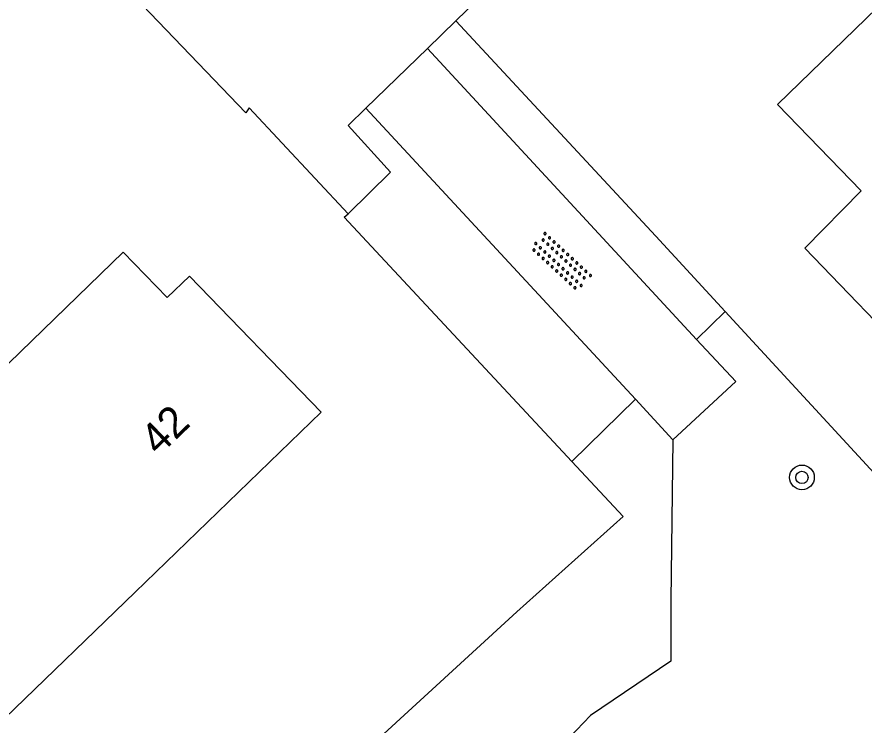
# Model space of a CAD drawing. Extents: x 137999 to 141000, y 397500 to 400501.
# Drawn here: x 138535.37 to 138562.77, y 399190.37 to 399213.28 of the extents above; entities that cross this region are included whole.
import ezdxf

# ---------------------------------------------------------------- set-up
doc = ezdxf.new("R2010")
doc.units = 0
for name, color, linetype in [('gg-afsc-erfafscheiding', 7, 'Continuous'), ('gg-anno-huisnummerreeks BGT', 7, 'Continuous'), ('gg-bbg-gedigitaliseerde bebouwing', 7, 'Continuous'), ('gg-bbg-hoofdgebouw', 7, 'Continuous'), ('gg-knt-onverhard', 7, 'Continuous'), ('gg-knt-verharding', 7, 'Continuous'), ('gt-grn-groengrens', 7, 'Continuous'), ('gt-grn-weggrens', 7, 'Continuous'), ('gt-symb-boom', 7, 'Continuous'), ('gt-symb-overige verharding', 7, 'Continuous')]:
    doc.layers.add(name, color=color, linetype=linetype)

# ---------------------------------------------------------------- blocks, each defined once
blk = doc.blocks.new('gt0-OVH')
at = {"layer": 'gt-symb-overige verharding'}
for points in [[(-0.972, 0.298), (-0.967, 0.308), (-0.965, 0.319), (-0.966, 0.33), (-0.971, 0.34), (-0.978, 0.348), (-0.988, 0.353), (-0.999, 0.355), (-1.01, 0.354), (-1.02, 0.349), (-1.028, 0.342), (-1.033, 0.332), (-1.035, 0.321), (-1.034, 0.31), (-1.029, 0.3), (-1.022, 0.292), (-1.012, 0.287), (-1.001, 0.285), (-0.99, 0.286), (-0.98, 0.291)], [(-0.772, 0.298), (-0.767, 0.308), (-0.765, 0.319), (-0.766, 0.33), (-0.771, 0.34), (-0.778, 0.348), (-0.788, 0.353), (-0.799, 0.355), (-0.81, 0.354), (-0.82, 0.349), (-0.828, 0.342), (-0.833, 0.332), (-0.835, 0.321), (-0.834, 0.31), (-0.829, 0.3), (-0.822, 0.292), (-0.812, 0.287), (-0.801, 0.285), (-0.79, 0.286), (-0.78, 0.291)], [(-0.572, 0.298), (-0.567, 0.308), (-0.565, 0.319), (-0.566, 0.33), (-0.571, 0.34), (-0.578, 0.348), (-0.588, 0.353), (-0.599, 0.355), (-0.61, 0.354), (-0.62, 0.349), (-0.628, 0.342), (-0.633, 0.332), (-0.635, 0.321), (-0.634, 0.31), (-0.629, 0.3), (-0.622, 0.292), (-0.612, 0.287), (-0.601, 0.285), (-0.59, 0.286), (-0.58, 0.291)], [(-0.372, 0.298), (-0.367, 0.308), (-0.365, 0.319), (-0.366, 0.33), (-0.371, 0.34), (-0.378, 0.348), (-0.388, 0.353), (-0.399, 0.355), (-0.41, 0.354), (-0.42, 0.349), (-0.428, 0.342), (-0.433, 0.332), (-0.435, 0.321), (-0.434, 0.31), (-0.429, 0.3), (-0.422, 0.292), (-0.412, 0.287), (-0.401, 0.285), (-0.39, 0.286), (-0.38, 0.291)], [(-0.172, 0.298), (-0.167, 0.308), (-0.165, 0.319), (-0.166, 0.33), (-0.171, 0.34), (-0.178, 0.348), (-0.188, 0.353), (-0.199, 0.355), (-0.21, 0.354), (-0.22, 0.349), (-0.228, 0.342), (-0.233, 0.332), (-0.235, 0.321), (-0.234, 0.31), (-0.229, 0.3), (-0.222, 0.292), (-0.212, 0.287), (-0.201, 0.285), (-0.19, 0.286), (-0.18, 0.291)], [(0.028, 0.298), (0.033, 0.308), (0.035, 0.319), (0.034, 0.33), (0.029, 0.34), (0.022, 0.348), (0.012, 0.353), (0.001, 0.355), (-0.01, 0.354), (-0.02, 0.349), (-0.028, 0.342), (-0.033, 0.332), (-0.035, 0.321), (-0.034, 0.31), (-0.029, 0.3), (-0.022, 0.292), (-0.012, 0.287), (-0.001, 0.285), (0.01, 0.286), (0.02, 0.291)], [(0.228, 0.298), (0.233, 0.308), (0.235, 0.319), (0.234, 0.33), (0.229, 0.34), (0.222, 0.348), (0.212, 0.353), (0.201, 0.355), (0.19, 0.354), (0.18, 0.349), (0.172, 0.342), (0.167, 0.332), (0.165, 0.321), (0.166, 0.31), (0.171, 0.3), (0.178, 0.292), (0.188, 0.287), (0.199, 0.285), (0.21, 0.286), (0.22, 0.291)], [(0.428, 0.298), (0.433, 0.308), (0.435, 0.319), (0.434, 0.33), (0.429, 0.34), (0.422, 0.348), (0.412, 0.353), (0.401, 0.355), (0.39, 0.354), (0.38, 0.349), (0.372, 0.342), (0.367, 0.332), (0.365, 0.321), (0.366, 0.31), (0.371, 0.3), (0.378, 0.292), (0.388, 0.287), (0.399, 0.285), (0.41, 0.286), (0.42, 0.291)], [(0.628, 0.298), (0.633, 0.308), (0.635, 0.319), (0.634, 0.33), (0.629, 0.34), (0.622, 0.348), (0.612, 0.353), (0.601, 0.355), (0.59, 0.354), (0.58, 0.349), (0.572, 0.342), (0.567, 0.332), (0.565, 0.321), (0.566, 0.31), (0.571, 0.3), (0.578, 0.292), (0.588, 0.287), (0.599, 0.285), (0.61, 0.286), (0.62, 0.291)], [(0.828, 0.298), (0.833, 0.308), (0.835, 0.319), (0.834, 0.33), (0.829, 0.34), (0.822, 0.348), (0.812, 0.353), (0.801, 0.355), (0.79, 0.354), (0.78, 0.349), (0.772, 0.342), (0.767, 0.332), (0.765, 0.321), (0.766, 0.31), (0.771, 0.3), (0.778, 0.292), (0.788, 0.287), (0.799, 0.285), (0.81, 0.286), (0.82, 0.291)], [(1.028, 0.298), (1.033, 0.308), (1.035, 0.319), (1.034, 0.33), (1.029, 0.34), (1.022, 0.348), (1.012, 0.353), (1.001, 0.355), (0.99, 0.354), (0.98, 0.349), (0.972, 0.342), (0.967, 0.332), (0.965, 0.321), (0.966, 0.31), (0.971, 0.3), (0.978, 0.292), (0.988, 0.287), (0.999, 0.285), (1.01, 0.286), (1.02, 0.291)], [(-0.872, 0.106), (-0.867, 0.116), (-0.865, 0.126), (-0.866, 0.137), (-0.871, 0.147), (-0.878, 0.156), (-0.888, 0.161), (-0.899, 0.163), (-0.91, 0.162), (-0.92, 0.157), (-0.928, 0.15), (-0.933, 0.14), (-0.935, 0.129), (-0.934, 0.118), (-0.929, 0.108), (-0.922, 0.1), (-0.912, 0.095), (-0.901, 0.092), (-0.89, 0.094), (-0.88, 0.098)], [(-0.672, 0.106), (-0.667, 0.116), (-0.665, 0.126), (-0.666, 0.137), (-0.671, 0.147), (-0.678, 0.156), (-0.688, 0.161), (-0.699, 0.163), (-0.71, 0.162), (-0.72, 0.157), (-0.728, 0.15), (-0.733, 0.14), (-0.735, 0.129), (-0.734, 0.118), (-0.729, 0.108), (-0.722, 0.1), (-0.712, 0.095), (-0.701, 0.092), (-0.69, 0.094), (-0.68, 0.098)], [(-0.472, 0.106), (-0.467, 0.116), (-0.465, 0.126), (-0.466, 0.137), (-0.471, 0.147), (-0.478, 0.156), (-0.488, 0.161), (-0.499, 0.163), (-0.51, 0.162), (-0.52, 0.157), (-0.528, 0.15), (-0.533, 0.14), (-0.535, 0.129), (-0.534, 0.118), (-0.529, 0.108), (-0.522, 0.1), (-0.512, 0.095), (-0.501, 0.092), (-0.49, 0.094), (-0.48, 0.098)], [(-0.272, 0.106), (-0.267, 0.116), (-0.265, 0.126), (-0.266, 0.137), (-0.271, 0.147), (-0.278, 0.156), (-0.288, 0.161), (-0.299, 0.163), (-0.31, 0.162), (-0.32, 0.157), (-0.328, 0.15), (-0.333, 0.14), (-0.335, 0.129), (-0.334, 0.118), (-0.329, 0.108), (-0.322, 0.1), (-0.312, 0.095), (-0.301, 0.092), (-0.29, 0.094), (-0.28, 0.098)], [(-0.072, 0.106), (-0.067, 0.116), (-0.065, 0.126), (-0.066, 0.137), (-0.071, 0.147), (-0.078, 0.156), (-0.088, 0.161), (-0.099, 0.163), (-0.11, 0.162), (-0.12, 0.157), (-0.128, 0.15), (-0.133, 0.14), (-0.135, 0.129), (-0.134, 0.118), (-0.129, 0.108), (-0.122, 0.1), (-0.112, 0.095), (-0.101, 0.092), (-0.09, 0.094), (-0.08, 0.098)], [(0.128, 0.106), (0.133, 0.116), (0.135, 0.126), (0.134, 0.137), (0.129, 0.147), (0.122, 0.156), (0.112, 0.161), (0.101, 0.163), (0.09, 0.162), (0.08, 0.157), (0.072, 0.15), (0.067, 0.14), (0.065, 0.129), (0.066, 0.118), (0.071, 0.108), (0.078, 0.1), (0.088, 0.095), (0.099, 0.092), (0.11, 0.094), (0.12, 0.098)], [(0.328, 0.106), (0.333, 0.116), (0.335, 0.126), (0.334, 0.137), (0.329, 0.147), (0.322, 0.156), (0.312, 0.161), (0.301, 0.163), (0.29, 0.162), (0.28, 0.157), (0.272, 0.15), (0.267, 0.14), (0.265, 0.129), (0.266, 0.118), (0.271, 0.108), (0.278, 0.1), (0.288, 0.095), (0.299, 0.092), (0.31, 0.094), (0.32, 0.098)], [(0.528, 0.106), (0.533, 0.116), (0.535, 0.126), (0.534, 0.137), (0.529, 0.147), (0.522, 0.156), (0.512, 0.161), (0.501, 0.163), (0.49, 0.162), (0.48, 0.157), (0.472, 0.15), (0.467, 0.14), (0.465, 0.129), (0.466, 0.118), (0.471, 0.108), (0.478, 0.1), (0.488, 0.095), (0.499, 0.092), (0.51, 0.094), (0.52, 0.098)], [(0.728, 0.106), (0.733, 0.116), (0.735, 0.126), (0.734, 0.137), (0.729, 0.147), (0.722, 0.156), (0.712, 0.161), (0.701, 0.163), (0.69, 0.162), (0.68, 0.157), (0.672, 0.15), (0.667, 0.14), (0.665, 0.129), (0.666, 0.118), (0.671, 0.108), (0.678, 0.1), (0.688, 0.095), (0.699, 0.092), (0.71, 0.094), (0.72, 0.098)], [(0.928, 0.106), (0.933, 0.116), (0.935, 0.126), (0.934, 0.137), (0.929, 0.147), (0.922, 0.156), (0.912, 0.161), (0.901, 0.163), (0.89, 0.162), (0.88, 0.157), (0.872, 0.15), (0.867, 0.14), (0.865, 0.129), (0.866, 0.118), (0.871, 0.108), (0.878, 0.1), (0.888, 0.095), (0.899, 0.092), (0.91, 0.094), (0.92, 0.098)], [(-0.972, -0.142), (-0.967, -0.132), (-0.965, -0.121), (-0.966, -0.11), (-0.971, -0.1), (-0.978, -0.092), (-0.988, -0.087), (-0.999, -0.085), (-1.01, -0.086), (-1.02, -0.091), (-1.028, -0.098), (-1.033, -0.108), (-1.035, -0.119), (-1.034, -0.13), (-1.029, -0.14), (-1.022, -0.148), (-1.012, -0.153), (-1.001, -0.155), (-0.99, -0.154), (-0.98, -0.149)], [(-0.772, -0.142), (-0.767, -0.132), (-0.765, -0.121), (-0.766, -0.11), (-0.771, -0.1), (-0.778, -0.092), (-0.788, -0.087), (-0.799, -0.085), (-0.81, -0.086), (-0.82, -0.091), (-0.828, -0.098), (-0.833, -0.108), (-0.835, -0.119), (-0.834, -0.13), (-0.829, -0.14), (-0.822, -0.148), (-0.812, -0.153), (-0.801, -0.155), (-0.79, -0.154), (-0.78, -0.149)], [(-0.572, -0.142), (-0.567, -0.132), (-0.565, -0.121), (-0.566, -0.11), (-0.571, -0.1), (-0.578, -0.092), (-0.588, -0.087), (-0.599, -0.085), (-0.61, -0.086), (-0.62, -0.091), (-0.628, -0.098), (-0.633, -0.108), (-0.635, -0.119), (-0.634, -0.13), (-0.629, -0.14), (-0.622, -0.148), (-0.612, -0.153), (-0.601, -0.155), (-0.59, -0.154), (-0.58, -0.149)], [(-0.372, -0.142), (-0.367, -0.132), (-0.365, -0.121), (-0.366, -0.11), (-0.371, -0.1), (-0.378, -0.092), (-0.388, -0.087), (-0.399, -0.085), (-0.41, -0.086), (-0.42, -0.091), (-0.428, -0.098), (-0.433, -0.108), (-0.435, -0.119), (-0.434, -0.13), (-0.429, -0.14), (-0.422, -0.148), (-0.412, -0.153), (-0.401, -0.155), (-0.39, -0.154), (-0.38, -0.149)], [(-0.172, -0.142), (-0.167, -0.132), (-0.165, -0.121), (-0.166, -0.11), (-0.171, -0.1), (-0.178, -0.092), (-0.188, -0.087), (-0.199, -0.085), (-0.21, -0.086), (-0.22, -0.091), (-0.228, -0.098), (-0.233, -0.108), (-0.235, -0.119), (-0.234, -0.13), (-0.229, -0.14), (-0.222, -0.148), (-0.212, -0.153), (-0.201, -0.155), (-0.19, -0.154), (-0.18, -0.149)], [(0.028, -0.142), (0.033, -0.132), (0.035, -0.121), (0.034, -0.11), (0.029, -0.1), (0.022, -0.092), (0.012, -0.087), (0.001, -0.085), (-0.01, -0.086), (-0.02, -0.091), (-0.028, -0.098), (-0.033, -0.108), (-0.035, -0.119), (-0.034, -0.13), (-0.029, -0.14), (-0.022, -0.148), (-0.012, -0.153), (-0.001, -0.155), (0.01, -0.154), (0.02, -0.149)], [(0.228, -0.142), (0.233, -0.132), (0.235, -0.121), (0.234, -0.11), (0.229, -0.1), (0.222, -0.092), (0.212, -0.087), (0.201, -0.085), (0.19, -0.086), (0.18, -0.091), (0.172, -0.098), (0.167, -0.108), (0.165, -0.119), (0.166, -0.13), (0.171, -0.14), (0.178, -0.148), (0.188, -0.153), (0.199, -0.155), (0.21, -0.154), (0.22, -0.149)], [(0.428, -0.142), (0.433, -0.132), (0.435, -0.121), (0.434, -0.11), (0.429, -0.1), (0.422, -0.092), (0.412, -0.087), (0.401, -0.085), (0.39, -0.086), (0.38, -0.091), (0.372, -0.098), (0.367, -0.108), (0.365, -0.119), (0.366, -0.13), (0.371, -0.14), (0.378, -0.148), (0.388, -0.153), (0.399, -0.155), (0.41, -0.154), (0.42, -0.149)], [(0.628, -0.142), (0.633, -0.132), (0.635, -0.121), (0.634, -0.11), (0.629, -0.1), (0.622, -0.092), (0.612, -0.087), (0.601, -0.085), (0.59, -0.086), (0.58, -0.091), (0.572, -0.098), (0.567, -0.108), (0.565, -0.119), (0.566, -0.13), (0.571, -0.14), (0.578, -0.148), (0.588, -0.153), (0.599, -0.155), (0.61, -0.154), (0.62, -0.149)], [(0.828, -0.142), (0.833, -0.132), (0.835, -0.121), (0.834, -0.11), (0.829, -0.1), (0.822, -0.092), (0.812, -0.087), (0.801, -0.085), (0.79, -0.086), (0.78, -0.091), (0.772, -0.098), (0.767, -0.108), (0.765, -0.119), (0.766, -0.13), (0.771, -0.14), (0.778, -0.148), (0.788, -0.153), (0.799, -0.155), (0.81, -0.154), (0.82, -0.149)], [(1.028, -0.142), (1.033, -0.132), (1.035, -0.121), (1.034, -0.11), (1.029, -0.1), (1.022, -0.092), (1.012, -0.087), (1.001, -0.085), (0.99, -0.086), (0.98, -0.091), (0.972, -0.098), (0.967, -0.108), (0.965, -0.119), (0.966, -0.13), (0.971, -0.14), (0.978, -0.148), (0.988, -0.153), (0.999, -0.155), (1.01, -0.154), (1.02, -0.149)], [(-0.872, -0.334), (-0.867, -0.324), (-0.865, -0.314), (-0.866, -0.303), (-0.871, -0.293), (-0.878, -0.284), (-0.888, -0.279), (-0.899, -0.277), (-0.91, -0.278), (-0.92, -0.283), (-0.928, -0.29), (-0.933, -0.3), (-0.935, -0.311), (-0.934, -0.322), (-0.929, -0.332), (-0.922, -0.34), (-0.912, -0.345), (-0.901, -0.348), (-0.89, -0.346), (-0.88, -0.342)], [(-0.672, -0.334), (-0.667, -0.324), (-0.665, -0.314), (-0.666, -0.303), (-0.671, -0.293), (-0.678, -0.284), (-0.688, -0.279), (-0.699, -0.277), (-0.71, -0.278), (-0.72, -0.283), (-0.728, -0.29), (-0.733, -0.3), (-0.735, -0.311), (-0.734, -0.322), (-0.729, -0.332), (-0.722, -0.34), (-0.712, -0.345), (-0.701, -0.348), (-0.69, -0.346), (-0.68, -0.342)], [(-0.472, -0.334), (-0.467, -0.324), (-0.465, -0.314), (-0.466, -0.303), (-0.471, -0.293), (-0.478, -0.284), (-0.488, -0.279), (-0.499, -0.277), (-0.51, -0.278), (-0.52, -0.283), (-0.528, -0.29), (-0.533, -0.3), (-0.535, -0.311), (-0.534, -0.322), (-0.529, -0.332), (-0.522, -0.34), (-0.512, -0.345), (-0.501, -0.348), (-0.49, -0.346), (-0.48, -0.342)], [(-0.272, -0.334), (-0.267, -0.324), (-0.265, -0.314), (-0.266, -0.303), (-0.271, -0.293), (-0.278, -0.284), (-0.288, -0.279), (-0.299, -0.277), (-0.31, -0.278), (-0.32, -0.283), (-0.328, -0.29), (-0.333, -0.3), (-0.335, -0.311), (-0.334, -0.322), (-0.329, -0.332), (-0.322, -0.34), (-0.312, -0.345), (-0.301, -0.348), (-0.29, -0.346), (-0.28, -0.342)], [(-0.072, -0.334), (-0.067, -0.324), (-0.065, -0.314), (-0.066, -0.303), (-0.071, -0.293), (-0.078, -0.284), (-0.088, -0.279), (-0.099, -0.277), (-0.11, -0.278), (-0.12, -0.283), (-0.128, -0.29), (-0.133, -0.3), (-0.135, -0.311), (-0.134, -0.322), (-0.129, -0.332), (-0.122, -0.34), (-0.112, -0.345), (-0.101, -0.348), (-0.09, -0.346), (-0.08, -0.342)], [(0.128, -0.334), (0.133, -0.324), (0.135, -0.314), (0.134, -0.303), (0.129, -0.293), (0.122, -0.284), (0.112, -0.279), (0.101, -0.277), (0.09, -0.278), (0.08, -0.283), (0.072, -0.29), (0.067, -0.3), (0.065, -0.311), (0.066, -0.322), (0.071, -0.332), (0.078, -0.34), (0.088, -0.345), (0.099, -0.348), (0.11, -0.346), (0.12, -0.342)], [(0.328, -0.334), (0.333, -0.324), (0.335, -0.314), (0.334, -0.303), (0.329, -0.293), (0.322, -0.284), (0.312, -0.279), (0.301, -0.277), (0.29, -0.278), (0.28, -0.283), (0.272, -0.29), (0.267, -0.3), (0.265, -0.311), (0.266, -0.322), (0.271, -0.332), (0.278, -0.34), (0.288, -0.345), (0.299, -0.348), (0.31, -0.346), (0.32, -0.342)], [(0.528, -0.334), (0.533, -0.324), (0.535, -0.314), (0.534, -0.303), (0.529, -0.293), (0.522, -0.284), (0.512, -0.279), (0.501, -0.277), (0.49, -0.278), (0.48, -0.283), (0.472, -0.29), (0.467, -0.3), (0.465, -0.311), (0.466, -0.322), (0.471, -0.332), (0.478, -0.34), (0.488, -0.345), (0.499, -0.348), (0.51, -0.346), (0.52, -0.342)], [(0.728, -0.334), (0.733, -0.324), (0.735, -0.314), (0.734, -0.303), (0.729, -0.293), (0.722, -0.284), (0.712, -0.279), (0.701, -0.277), (0.69, -0.278), (0.68, -0.283), (0.672, -0.29), (0.667, -0.3), (0.665, -0.311), (0.666, -0.322), (0.671, -0.332), (0.678, -0.34), (0.688, -0.345), (0.699, -0.348), (0.71, -0.346), (0.72, -0.342)], [(0.928, -0.334), (0.933, -0.324), (0.935, -0.314), (0.934, -0.303), (0.929, -0.293), (0.922, -0.284), (0.912, -0.279), (0.901, -0.277), (0.89, -0.278), (0.88, -0.283), (0.872, -0.29), (0.867, -0.3), (0.865, -0.311), (0.866, -0.322), (0.871, -0.332), (0.878, -0.34), (0.888, -0.345), (0.899, -0.348), (0.91, -0.346), (0.92, -0.342)]]:
    blk.add_lwpolyline(points, close=True, dxfattribs=at)
blk = doc.blocks.new('gt0-BOOM')
at = {"layer": 'gt-symb-boom'}
for radius in [0.4, 0.2]:
    blk.add_circle((0, 0), radius, dxfattribs=at)

msp = doc.modelspace()

# ---------------------------------------------------------------- linework, layer by layer
at = {"layer": 'gg-afsc-erfafscheiding'}
for p, q in [((138556.035, 399206.194), (138558.279, 399203.757)), ((138539.587, 399183.099), (138551.543, 399194.035))]:
    msp.add_line(p, q, dxfattribs=at)
msp.add_lwpolyline([(138558.279, 399203.757), (138575.147, 399185.438), (138588.088, 399173.241)], dxfattribs=at)
at = {"layer": 'gg-bbg-gedigitaliseerde bebouwing'}
msp.add_line((138539.194, 399194.668), (138545.21, 399200.5), dxfattribs=at)
msp.add_lwpolyline([(138539.194, 399194.668), (138534.986, 399190.592), (138532.903, 399192.743), (138530.965, 399190.865), (138527.409, 399194.611)], dxfattribs=at)
at = {"layer": 'gg-bbg-hoofdgebouw'}
msp.add_line((138527.409, 399194.611), (138538.809, 399205.671), dxfattribs=at)
for points in [[(138574.12, 399220.45), (138569.82, 399216.24), (138568.5, 399217.62), (138564.12, 399213.35), (138563.55, 399213.93), (138559.97, 399210.45), (138562.671, 399207.657)], [(138564.551, 399201.963), (138560.857, 399205.802), (138562.671, 399207.657)], [(138538.809, 399205.671), (138540.23, 399204.2), (138540.95, 399204.9), (138545.21, 399200.5)]]:
    msp.add_lwpolyline(points, dxfattribs=at)
at = {"layer": 'gg-knt-onverhard'}
for p, q in [((138557.353, 399202.851), (138548.647, 399212.26)), ((138546.659, 399210.331), (138555.374, 399200.913)), ((138558.616, 399201.487), (138557.353, 399202.851)), ((138556.583, 399199.606), (138558.616, 399201.487)), ((138555.374, 399200.913), (138556.583, 399199.606))]:
    msp.add_line(p, q, dxfattribs=at)
at = {"layer": 'gg-knt-verharding'}
for p, q in [((138549.568, 399213.154), (138548.647, 399212.26)), ((138548.647, 399212.26), (138546.659, 399210.331))]:
    msp.add_line(p, q, dxfattribs=at)
for points in [[(138673.344, 399332.188), (138639.6, 399299.52), (138632.54, 399299.67), (138589.36, 399258.02), (138588.89, 399251.3), (138549.568, 399213.154)], [(138546.08, 399206.91), (138542.88, 399210.34), (138542.77, 399210.18), (138530.416, 399223.069)], [(138546.659, 399210.331), (138546.08, 399209.77), (138547.45, 399208.26), (138546.08, 399206.91)]]:
    msp.add_lwpolyline(points, dxfattribs=at)
at = {"layer": 'gt-grn-groengrens'}
for p, q in [((138558.279, 399203.757), (138557.353, 399202.851)), ((138555.374, 399200.913), (138553.319, 399198.901))]:
    msp.add_line(p, q, dxfattribs=at)
msp.add_lwpolyline([(138556.583, 399199.606), (138556.523, 399194.404), (138556.523, 399192.438), (138553.924, 399190.683), (138550.976, 399187.6), (138550.038, 399186.929), (138547.895, 399184.65), (138546.823, 399183.042), (138545.349, 399180.226), (138544.411, 399178.483), (138540.793, 399175.4), (138539.989, 399174.864), (138537.175, 399172.182), (138535.836, 399170.707), (138535.97, 399169.233), (138536.774, 399167.624), (138538.515, 399165.747), (138539.587, 399163.736), (138540.659, 399161.859), (138540.659, 399160.116), (138540.525, 399157.971), (138540.656, 399155.478)], dxfattribs=at)
at = {"layer": 'gt-grn-weggrens'}
msp.add_line((138549.568, 399213.154), (138556.035, 399206.194), dxfattribs=at)
for points in [[(138553.319, 399198.901), (138545.956, 399206.803), (138546.08, 399206.91)], [(138551.543, 399194.035), (138554.976, 399197.123), (138553.319, 399198.901)]]:
    msp.add_lwpolyline(points, dxfattribs=at)

# ---------------------------------------------------------------- block references
at = {"layer": 'gt-symb-boom'}
msp.add_blockref('gt0-BOOM', (138560.759, 399198.385), dxfattribs=at)
at = {"layer": 'gt-symb-overige verharding', "rotation": -42.6899577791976}
msp.add_blockref('gt0-OVH', (138552.967, 399205.359), dxfattribs=at)

# ---------------------------------------------------------------- texts
at = {"layer": 'gg-anno-huisnummerreeks BGT'}
msp.add_text('42', height=1, rotation=44.1, dxfattribs=at).set_placement((138539.96, 399199.055))

doc.saveas('drawing.dxf')
